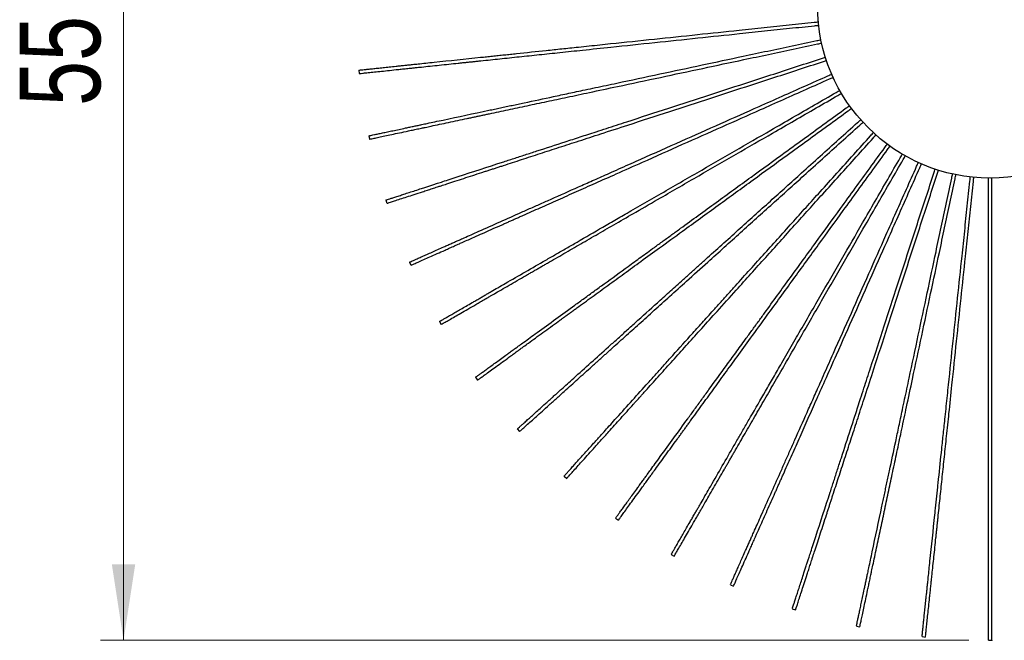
# Model space of a CAD drawing. Header units: millimetres. Extents: x 54 to 130, y 13 to 286.
# Tile 653 of 656: x 60 to 103, y 231 to 258. Entities that reach past the tile are written whole.
import ezdxf

# ---------------------------------------------------------------- set-up
doc = ezdxf.new("R2010")
doc.units = ezdxf.units.MM
doc.header["$PDSIZE"] = -1
doc.styles.add('SLDTEXTSTYLE0', font='TXT', dxfattribs={"width": 0.75})
doc.dimstyles.new('SLDDIMSTYLE0', dxfattribs={"dimtxt": 3.5, "dimasz": 3.302, "dimexe": 0, "dimexo": 0.0625, "dimgap": 0.875, "dimtad": 1, "dimdec": 0, "dimlfac": 10, "dimrnd": 1e-09, "dimzin": 12, "dimdsep": 46, "dimtxsty": 'SLDTEXTSTYLE0', "dimsah": 1, "dimcen": 0.09, "dimadec": 0, "dimazin": 3, "dimtfac": 1, "dimtdec": 0, "dimtofl": 0, "dimtmove": 0, "dimatfit": 3, "dimfxl": 0, "dimfrac": 2, "dimtolj": 1, "dimtzin": 12, "dimarcsym": 0})

# ---------------------------------------------------------------- blocks, each defined once
blk = doc.blocks.new('_D_4')
at = {"color": 7, "linetype": 'Continuous', "lineweight": 0}
for p, q in [((101.605, 286.134), (63.883, 286.134)), ((64.883, 286.134), (64.883, 230.984)), ((101.605, 230.984), (63.883, 230.984))]:
    blk.add_line(p, q, dxfattribs=at)
at = {"color": 7, "linetype": 'Continuous', "lineweight": 18}
for points in [[(64.883, 286.134), (64.375, 282.832), (65.391, 282.832)], [(64.883, 230.984), (65.391, 234.286), (64.375, 234.286)]]:
    blk.add_solid(points, dxfattribs=at)
at = {"color": 7, "linetype": 'Continuous', "lineweight": 18, "insert": (60.371, 254.197), "char_height": 3.5, "attachment_point": 1, "rotation": 90, "style": 'SLDTEXTSTYLE0'}
blk.add_mtext('551', dxfattribs=at)

msp = doc.modelspace()

# ---------------------------------------------------------------- linework, layer by layer
at = {"color": 7, "linetype": 'Continuous', "lineweight": 25}
for p, q in [((75.098, 255.751), (75.114, 255.602)), ((75.542, 252.899), (75.573, 252.753)), ((76.281, 250.109), (76.327, 249.967)), ((77.308, 247.412), (77.369, 247.275)), ((78.611, 244.837), (78.686, 244.707)), ((80.177, 242.412), (80.265, 242.29)), ((81.987, 240.164), (82.088, 240.052)), ((84.023, 238.117), (84.134, 238.017)), ((86.261, 236.295), (86.382, 236.206)), ((88.677, 234.716), (88.807, 234.641)), ((91.245, 233.399), (91.382, 233.338)), ((93.937, 232.357), (94.08, 232.311)), ((96.723, 231.602), (96.87, 231.571)), ((99.573, 231.143), (99.722, 231.127)), ((102.455, 230.984), (102.605, 230.984))]:
    msp.add_line(p, q, dxfattribs=at)
msp.add_circle((102.53, 258.559), 7.5, dxfattribs=at)
for points, knots in [([(75.101, 255.752), (75.101, 255.752), (75.101, 255.752), (75.139, 255.756), (75.214, 255.763), (75.335, 255.776), (75.496, 255.793), (75.691, 255.814), (75.912, 255.837), (76.155, 255.862), (76.424, 255.891), (76.678, 255.917), (76.905, 255.941), (77.089, 255.961), (77.267, 255.979), (77.461, 256), (77.709, 256.026), (78.022, 256.059), (78.92, 256.153), (79.8, 256.245), (80.65, 256.335), (80.906, 256.362), (81.165, 256.389), (81.426, 256.416), (81.69, 256.444), (82.295, 256.508), (82.926, 256.574), (83.584, 256.643), (83.926, 256.679), (84.28, 256.716), (84.676, 256.758), (85.112, 256.804), (85.577, 256.853), (86.519, 256.952), (87.926, 257.1), (89.789, 257.295), (91.382, 257.463), (92.713, 257.603), (93.799, 257.717), (94.588, 257.8), (95.016, 257.845), (95.08, 257.851)], [0, 0, 0, 0, 0.011324, 0.028506, 0.048267, 0.06784, 0.087387, 0.107071, 0.125232, 0.143045, 0.16064, 0.178152, 0.188587, 0.198706, 0.207444, 0.215699, 0.226912, 0.24277, 0.260026, 0.353556, 0.365189, 0.376911, 0.388721, 0.40062, 0.412608, 0.424685, 0.482838, 0.497996, 0.513288, 0.528713, 0.54547, 0.566283, 0.586948, 0.607468, 0.691411, 0.772918, 0.851647, 0.898449, 0.945131, 0.991706, 1, 1, 1, 1]), ([(75.119, 255.603), (75.117, 255.602), (75.111, 255.602), (75.154, 255.606), (75.259, 255.617), (75.448, 255.637), (75.7, 255.664), (76, 255.695), (76.339, 255.731), (76.663, 255.765), (76.946, 255.795), (77.172, 255.818), (77.38, 255.84), (77.602, 255.864), (77.867, 255.891), (78.211, 255.928), (78.603, 255.969), (79.009, 256.012), (79.337, 256.046), (79.584, 256.072), (79.748, 256.089), (79.913, 256.106), (80.078, 256.124), (80.244, 256.141), (80.627, 256.182), (81.235, 256.245), (82.079, 256.334), (82.948, 256.426), (83.865, 256.522), (84.903, 256.631), (86.276, 256.775), (87.941, 256.95), (89.805, 257.146), (91.398, 257.314), (92.728, 257.453), (93.814, 257.568), (94.603, 257.651), (95.031, 257.696), (95.096, 257.702)], [0, 0, 0, 0, 0.007027, 0.028499, 0.054699, 0.080749, 0.107028, 0.131293, 0.154787, 0.17783, 0.190029, 0.201864, 0.213401, 0.221126, 0.233517, 0.250968, 0.269714, 0.288728, 0.307879, 0.31544, 0.323022, 0.330626, 0.338252, 0.3459, 0.353569, 0.390968, 0.429273, 0.468495, 0.508646, 0.552747, 0.607468, 0.691408, 0.77292, 0.851643, 0.898442, 0.945123, 0.991701, 1, 1, 1, 1]), ([(75.545, 252.9), (75.545, 252.9), (75.545, 252.9), (75.582, 252.908), (75.656, 252.924), (75.775, 252.949), (75.933, 252.982), (76.125, 253.023), (76.343, 253.069), (76.581, 253.12), (76.846, 253.176), (77.096, 253.23), (77.319, 253.277), (77.5, 253.316), (77.675, 253.353), (77.866, 253.393), (78.109, 253.445), (78.418, 253.511), (79.3, 253.698), (80.166, 253.882), (81.002, 254.06), (81.254, 254.113), (81.509, 254.168), (81.766, 254.222), (82.025, 254.277), (82.62, 254.404), (83.241, 254.536), (83.888, 254.673), (84.224, 254.745), (84.572, 254.819), (84.962, 254.902), (85.391, 254.993), (85.849, 255.09), (86.775, 255.287), (88.158, 255.581), (89.991, 255.971), (91.558, 256.304), (92.866, 256.582), (93.935, 256.809), (94.709, 256.973), (95.127, 257.062), (95.189, 257.075)], [0, 0, 0, 0, 0.011327, 0.028513, 0.04828, 0.067858, 0.08741, 0.107099, 0.125265, 0.143083, 0.160683, 0.178199, 0.188636, 0.198759, 0.207498, 0.215756, 0.226971, 0.242834, 0.260094, 0.353649, 0.365286, 0.37701, 0.388824, 0.400726, 0.412717, 0.424798, 0.482965, 0.498128, 0.513424, 0.528852, 0.545614, 0.566432, 0.587103, 0.607628, 0.691593, 0.773122, 0.851872, 0.898686, 0.94538, 0.991968, 1, 1, 1, 1]), ([(75.578, 252.754), (75.576, 252.753), (75.571, 252.752), (75.613, 252.761), (75.716, 252.783), (75.902, 252.823), (76.15, 252.875), (76.445, 252.938), (76.778, 253.009), (77.096, 253.076), (77.375, 253.136), (77.597, 253.183), (77.802, 253.226), (78.02, 253.273), (78.281, 253.328), (78.619, 253.4), (79.005, 253.482), (79.404, 253.567), (79.727, 253.635), (79.97, 253.687), (80.131, 253.721), (80.293, 253.756), (80.456, 253.79), (80.619, 253.825), (80.995, 253.905), (81.593, 254.032), (82.423, 254.209), (83.278, 254.39), (84.18, 254.582), (85.201, 254.799), (86.551, 255.086), (88.189, 255.434), (90.022, 255.824), (91.589, 256.157), (92.897, 256.435), (93.966, 256.662), (94.741, 256.827), (95.162, 256.916), (95.225, 256.93)], [0, 0, 0, 0, 0.007027, 0.028501, 0.054703, 0.080753, 0.107034, 0.131301, 0.154797, 0.177841, 0.190041, 0.201876, 0.213413, 0.22114, 0.233531, 0.250983, 0.26973, 0.288746, 0.307897, 0.315459, 0.323042, 0.330646, 0.338272, 0.34592, 0.35359, 0.390991, 0.429298, 0.468523, 0.508677, 0.55278, 0.607504, 0.691449, 0.772966, 0.851694, 0.898496, 0.94518, 0.991761, 1, 1, 1, 1]), ([(76.284, 250.11), (76.284, 250.11), (76.284, 250.11), (76.32, 250.122), (76.392, 250.145), (76.508, 250.183), (76.661, 250.233), (76.848, 250.293), (77.06, 250.362), (77.292, 250.438), (77.549, 250.521), (77.792, 250.6), (78.009, 250.671), (78.185, 250.728), (78.355, 250.783), (78.541, 250.844), (78.778, 250.92), (79.077, 251.018), (79.936, 251.297), (80.777, 251.57), (81.59, 251.834), (81.835, 251.914), (82.083, 251.994), (82.333, 252.076), (82.585, 252.158), (83.163, 252.345), (83.767, 252.542), (84.397, 252.746), (84.723, 252.852), (85.062, 252.962), (85.441, 253.085), (85.858, 253.221), (86.303, 253.365), (87.203, 253.658), (88.548, 254.095), (90.331, 254.674), (91.854, 255.169), (93.126, 255.583), (94.165, 255.92), (94.915, 256.164), (95.319, 256.295), (95.376, 256.314)], [0, 0, 0, 0, 0.011331, 0.028523, 0.048296, 0.067882, 0.087441, 0.107137, 0.125309, 0.143133, 0.160739, 0.178261, 0.188702, 0.198828, 0.207571, 0.215832, 0.227051, 0.242919, 0.260185, 0.353773, 0.365414, 0.377142, 0.38896, 0.400866, 0.412861, 0.424946, 0.483134, 0.498302, 0.513603, 0.529037, 0.545805, 0.56663, 0.587309, 0.60784, 0.691835, 0.773393, 0.852169, 0.899001, 0.945711, 0.992315, 1, 1, 1, 1]), ([(76.332, 249.968), (76.331, 249.968), (76.325, 249.966), (76.366, 249.979), (76.467, 250.012), (76.648, 250.071), (76.888, 250.149), (77.175, 250.242), (77.5, 250.347), (77.809, 250.448), (78.079, 250.536), (78.296, 250.606), (78.495, 250.671), (78.707, 250.74), (78.96, 250.822), (79.289, 250.929), (79.664, 251.051), (80.053, 251.177), (80.366, 251.279), (80.602, 251.356), (80.759, 251.407), (80.917, 251.458), (81.075, 251.509), (81.234, 251.561), (81.6, 251.68), (82.181, 251.869), (82.988, 252.131), (83.819, 252.401), (84.697, 252.686), (85.689, 253.008), (87.002, 253.435), (88.595, 253.952), (90.377, 254.531), (91.9, 255.026), (93.172, 255.44), (94.211, 255.777), (94.962, 256.021), (95.368, 256.153), (95.427, 256.172)], [0, 0, 0, 0, 0.00703, 0.0285121, 0.0547238, 0.0807845, 0.1070752, 0.1313515, 0.1548562, 0.1779094, 0.1901138, 0.2019535, 0.2134957, 0.221225, 0.2336206, 0.2510801, 0.2698343, 0.288857, 0.3080158, 0.3155802, 0.3231661, 0.3307735, 0.3384027, 0.3460536, 0.3537266, 0.3911417, 0.4294638, 0.468704, 0.5088728, 0.5529933, 0.6077383, 0.6917155, 0.7732639, 0.8520221, 0.8988422, 0.9455439, 0.9921428, 1, 1, 1, 1]), ([(77.311, 247.413), (77.311, 247.413), (77.311, 247.413), (77.346, 247.429), (77.415, 247.459), (77.526, 247.509), (77.674, 247.575), (77.853, 247.654), (78.056, 247.745), (78.279, 247.844), (78.526, 247.954), (78.76, 248.058), (78.968, 248.151), (79.137, 248.226), (79.3, 248.299), (79.479, 248.378), (79.706, 248.48), (79.994, 248.608), (80.819, 248.975), (81.627, 249.335), (82.408, 249.682), (82.643, 249.787), (82.881, 249.893), (83.121, 250), (83.364, 250.108), (83.919, 250.355), (84.499, 250.613), (85.104, 250.883), (85.417, 251.022), (85.743, 251.167), (86.106, 251.329), (86.507, 251.507), (86.934, 251.698), (87.799, 252.083), (89.092, 252.658), (90.803, 253.42), (92.266, 254.072), (93.489, 254.616), (94.486, 255.06), (95.21, 255.382), (95.602, 255.557), (95.661, 255.583)], [0, 0, 0, 0, 0.011326, 0.028509, 0.048273, 0.067849, 0.087399, 0.107086, 0.125249, 0.143065, 0.160662, 0.178176, 0.188612, 0.198734, 0.207472, 0.215729, 0.226942, 0.242803, 0.260061, 0.353604, 0.365239, 0.376962, 0.388774, 0.400674, 0.412664, 0.424743, 0.482903, 0.498064, 0.513358, 0.528785, 0.545544, 0.56636, 0.587028, 0.60755, 0.691505, 0.773023, 0.851763, 0.898572, 0.945259, 0.991841, 1, 1, 1, 1]), ([(77.374, 247.277), (77.373, 247.276), (77.367, 247.274), (77.407, 247.291), (77.503, 247.334), (77.677, 247.412), (77.908, 247.515), (78.183, 247.637), (78.495, 247.776), (78.792, 247.908), (79.052, 248.024), (79.26, 248.117), (79.451, 248.202), (79.655, 248.292), (79.898, 248.401), (80.214, 248.541), (80.574, 248.702), (80.947, 248.868), (81.249, 249.002), (81.475, 249.103), (81.626, 249.17), (81.777, 249.237), (81.929, 249.305), (82.082, 249.373), (82.434, 249.53), (82.992, 249.778), (83.767, 250.123), (84.566, 250.479), (85.408, 250.854), (86.362, 251.279), (87.622, 251.84), (89.152, 252.521), (90.864, 253.283), (92.327, 253.935), (93.55, 254.479), (94.547, 254.923), (95.269, 255.244), (95.659, 255.418), (95.716, 255.443)], [0, 0, 0, 0, 0.0070296, 0.0285107, 0.0547211, 0.0807806, 0.10707, 0.1313452, 0.1548487, 0.1779007, 0.1901045, 0.2019437, 0.2134853, 0.2212142, 0.2336093, 0.2510679, 0.2698212, 0.288843, 0.3080008, 0.3155649, 0.3231504, 0.3307574, 0.3383862, 0.3460368, 0.3537094, 0.3911227, 0.4294429, 0.4686812, 0.5088481, 0.5529665, 0.6077088, 0.6916819, 0.7732264, 0.8519807, 0.8987985, 0.9454979, 0.9920946, 1, 1, 1, 1]), ([(78.614, 244.838), (78.614, 244.838), (78.614, 244.838), (78.647, 244.857), (78.713, 244.895), (78.818, 244.956), (78.958, 245.037), (79.128, 245.135), (79.321, 245.246), (79.532, 245.368), (79.766, 245.503), (79.988, 245.631), (80.185, 245.745), (80.346, 245.838), (80.5, 245.927), (80.67, 246.025), (80.885, 246.149), (81.158, 246.307), (81.939, 246.758), (82.706, 247.2), (83.446, 247.628), (83.669, 247.757), (83.895, 247.887), (84.122, 248.018), (84.352, 248.151), (84.878, 248.455), (85.428, 248.772), (86.001, 249.103), (86.299, 249.275), (86.607, 249.453), (86.952, 249.652), (87.332, 249.871), (87.737, 250.105), (88.557, 250.578), (89.782, 251.286), (91.405, 252.223), (92.792, 253.023), (93.95, 253.692), (94.896, 254.238), (95.583, 254.635), (95.956, 254.85), (96.012, 254.883)], [0, 0, 0, 0, 0.011324, 0.028505, 0.048266, 0.067839, 0.087386, 0.107069, 0.12523, 0.143043, 0.160638, 0.178149, 0.188584, 0.198703, 0.20744, 0.215696, 0.226908, 0.242766, 0.260021, 0.353551, 0.365184, 0.376905, 0.388715, 0.400614, 0.412601, 0.424679, 0.48283, 0.497989, 0.51328, 0.528705, 0.545462, 0.566274, 0.586939, 0.607458, 0.6914, 0.772906, 0.851634, 0.898435, 0.945116, 0.99169, 1, 1, 1, 1]), ([(78.691, 244.709), (78.69, 244.708), (78.685, 244.705), (78.722, 244.727), (78.813, 244.78), (78.978, 244.875), (79.197, 245.001), (79.458, 245.152), (79.754, 245.323), (80.035, 245.485), (80.282, 245.628), (80.479, 245.742), (80.66, 245.846), (80.853, 245.958), (81.084, 246.091), (81.384, 246.264), (81.725, 246.461), (82.079, 246.665), (82.364, 246.83), (82.579, 246.954), (82.722, 247.037), (82.865, 247.119), (83.01, 247.203), (83.154, 247.286), (83.487, 247.478), (84.017, 247.784), (84.752, 248.208), (85.509, 248.645), (86.307, 249.107), (87.211, 249.628), (88.406, 250.318), (89.857, 251.156), (91.48, 252.093), (92.867, 252.893), (94.025, 253.562), (94.971, 254.108), (95.658, 254.505), (96.03, 254.72), (96.086, 254.752)], [0, 0, 0, 0, 0.007027, 0.028501, 0.054702, 0.080752, 0.107032, 0.131298, 0.154794, 0.177837, 0.190037, 0.201872, 0.213409, 0.221136, 0.233526, 0.250979, 0.269725, 0.28874, 0.307891, 0.315453, 0.323036, 0.33064, 0.338266, 0.345914, 0.353584, 0.390984, 0.42929, 0.468515, 0.508667, 0.55277, 0.607493, 0.691436, 0.772952, 0.851678, 0.898479, 0.945162, 0.991742, 1, 1, 1, 1]), ([(80.18, 242.414), (80.18, 242.414), (80.179, 242.413), (80.21, 242.436), (80.271, 242.48), (80.37, 242.552), (80.501, 242.647), (80.659, 242.762), (80.839, 242.893), (81.037, 243.036), (81.255, 243.195), (81.462, 243.346), (81.647, 243.48), (81.797, 243.589), (81.941, 243.693), (82.099, 243.808), (82.301, 243.955), (82.556, 244.14), (83.286, 244.67), (84.002, 245.191), (84.693, 245.693), (84.902, 245.844), (85.112, 245.997), (85.325, 246.152), (85.54, 246.308), (86.031, 246.665), (86.545, 247.038), (87.08, 247.427), (87.358, 247.629), (87.646, 247.838), (87.968, 248.072), (88.323, 248.33), (88.702, 248.605), (89.468, 249.162), (90.612, 249.993), (92.128, 251.095), (93.424, 252.036), (94.506, 252.822), (95.39, 253.464), (96.03, 253.93), (96.377, 254.182), (96.429, 254.219)], [0, 0, 0, 0, 0.0113261, 0.0285101, 0.0482745, 0.0678508, 0.087401, 0.1070878, 0.1252516, 0.1430677, 0.1606656, 0.17818, 0.1886163, 0.1987378, 0.2074764, 0.2157333, 0.2269473, 0.2428078, 0.2600665, 0.3536117, 0.3652469, 0.3769703, 0.3887822, 0.4006829, 0.4126728, 0.4247523, 0.4829136, 0.4980749, 0.5133689, 0.5287961, 0.545556, 0.5663721, 0.5870408, 0.6075632, 0.6915197, 0.77304, 0.8517809, 0.8985908, 0.9452793, 0.9918621, 1, 1, 1, 1]), ([(80.269, 242.293), (80.268, 242.292), (80.263, 242.289), (80.298, 242.314), (80.384, 242.376), (80.537, 242.488), (80.742, 242.637), (80.986, 242.814), (81.262, 243.015), (81.525, 243.206), (81.755, 243.373), (81.94, 243.507), (82.109, 243.63), (82.289, 243.761), (82.505, 243.917), (82.785, 244.121), (83.103, 244.352), (83.434, 244.593), (83.701, 244.786), (83.902, 244.932), (84.035, 245.029), (84.169, 245.127), (84.304, 245.224), (84.439, 245.323), (84.75, 245.549), (85.245, 245.908), (85.931, 246.407), (86.638, 246.92), (87.384, 247.463), (88.229, 248.076), (89.345, 248.887), (90.7, 249.872), (92.216, 250.973), (93.512, 251.914), (94.594, 252.701), (95.478, 253.343), (96.119, 253.809), (96.467, 254.062), (96.52, 254.1)], [0, 0, 0, 0, 0.0070269, 0.0284997, 0.0547, 0.0807494, 0.1070287, 0.1312944, 0.1547889, 0.177832, 0.1900311, 0.2018657, 0.2134029, 0.2211288, 0.2335191, 0.2509709, 0.269717, 0.2887314, 0.3078819, 0.315443, 0.3230256, 0.3306297, 0.3382556, 0.3459032, 0.3535728, 0.3909716, 0.4292771, 0.4685003, 0.5086516, 0.552753, 0.6074741, 0.6914148, 0.7729278, 0.8516517, 0.8984514, 0.9451328, 0.9917115, 1, 1, 1, 1]), ([(81.99, 240.166), (81.99, 240.166), (81.99, 240.166), (82.018, 240.191), (82.074, 240.242), (82.164, 240.323), (82.284, 240.431), (82.43, 240.562), (82.596, 240.711), (82.777, 240.875), (82.978, 241.056), (83.168, 241.227), (83.338, 241.38), (83.475, 241.503), (83.608, 241.623), (83.753, 241.754), (83.938, 241.92), (84.172, 242.131), (84.843, 242.735), (85.501, 243.327), (86.136, 243.899), (86.327, 244.071), (86.521, 244.246), (86.716, 244.421), (86.913, 244.599), (87.365, 245.006), (87.837, 245.43), (88.329, 245.873), (88.584, 246.103), (88.848, 246.341), (89.144, 246.608), (89.47, 246.901), (89.818, 247.214), (90.521, 247.848), (91.573, 248.794), (92.965, 250.048), (94.155, 251.12), (95.15, 252.015), (95.961, 252.746), (96.547, 253.273), (96.863, 253.558), (96.907, 253.598)], [0, 0, 0, 0, 0.011332, 0.028524, 0.048299, 0.067885, 0.087445, 0.107141, 0.125314, 0.143139, 0.160746, 0.178269, 0.18871, 0.198837, 0.20758, 0.215841, 0.22706, 0.242929, 0.260196, 0.353788, 0.365429, 0.377158, 0.388976, 0.400883, 0.412879, 0.424964, 0.483154, 0.498323, 0.513625, 0.52906, 0.545828, 0.566655, 0.587334, 0.607866, 0.691864, 0.773425, 0.852206, 0.899039, 0.945751, 0.992357, 1, 1, 1, 1]), ([(82.091, 240.056), (82.09, 240.055), (82.086, 240.051), (82.118, 240.08), (82.196, 240.15), (82.338, 240.277), (82.526, 240.447), (82.75, 240.648), (83.003, 240.877), (83.245, 241.094), (83.457, 241.285), (83.626, 241.437), (83.781, 241.577), (83.947, 241.726), (84.145, 241.905), (84.402, 242.136), (84.695, 242.4), (84.998, 242.673), (85.244, 242.894), (85.428, 243.06), (85.55, 243.17), (85.674, 243.281), (85.797, 243.392), (85.921, 243.504), (86.207, 243.762), (86.662, 244.171), (87.292, 244.738), (87.942, 245.323), (88.627, 245.94), (89.403, 246.639), (90.428, 247.562), (91.673, 248.683), (93.066, 249.937), (94.256, 251.008), (95.25, 251.904), (96.061, 252.634), (96.649, 253.164), (96.967, 253.45), (97.014, 253.492)], [0, 0, 0, 0, 0.007029, 0.028508, 0.054716, 0.080773, 0.10706, 0.131333, 0.154834, 0.177884, 0.190087, 0.201925, 0.213466, 0.221194, 0.233588, 0.251045, 0.269796, 0.288816, 0.307973, 0.315536, 0.323121, 0.330727, 0.338355, 0.346005, 0.353677, 0.391087, 0.429403, 0.468638, 0.508801, 0.552916, 0.607653, 0.691618, 0.773155, 0.851902, 0.898716, 0.945411, 0.992003, 1, 1, 1, 1]), ([(84.025, 238.12), (84.025, 238.119), (84.025, 238.119), (84.05, 238.148), (84.101, 238.204), (84.182, 238.294), (84.29, 238.414), (84.421, 238.56), (84.571, 238.726), (84.734, 238.907), (84.915, 239.108), (85.086, 239.298), (85.239, 239.468), (85.362, 239.605), (85.482, 239.738), (85.613, 239.883), (85.779, 240.068), (85.99, 240.302), (86.594, 240.973), (87.186, 241.63), (87.758, 242.266), (87.93, 242.457), (88.105, 242.651), (88.28, 242.846), (88.458, 243.043), (88.865, 243.495), (89.289, 243.966), (89.732, 244.458), (89.962, 244.714), (90.2, 244.978), (90.467, 245.274), (90.76, 245.6), (91.073, 245.948), (91.707, 246.651), (92.653, 247.703), (93.907, 249.095), (94.979, 250.285), (95.874, 251.28), (96.605, 252.091), (97.135, 252.679), (97.421, 252.998), (97.463, 253.045)], [0, 0, 0, 0, 0.011327, 0.0285123, 0.0482783, 0.0678562, 0.0874079, 0.1070963, 0.1252615, 0.143079, 0.1606783, 0.1781941, 0.1886312, 0.1987535, 0.2074928, 0.2157503, 0.2269653, 0.242827, 0.260087, 0.3536396, 0.3652758, 0.3770001, 0.3888129, 0.4007146, 0.4127055, 0.4247859, 0.4829518, 0.4981142, 0.5134095, 0.5288379, 0.5455991, 0.5664169, 0.5870872, 0.6076112, 0.6915743, 0.7731011, 0.8518483, 0.8986619, 0.9453541, 0.9919405, 1, 1, 1, 1]), ([(84.138, 238.021), (84.137, 238.019), (84.133, 238.015), (84.162, 238.047), (84.232, 238.126), (84.359, 238.267), (84.529, 238.455), (84.731, 238.679), (84.959, 238.933), (85.176, 239.174), (85.367, 239.386), (85.519, 239.555), (85.659, 239.711), (85.808, 239.876), (85.987, 240.074), (86.218, 240.331), (86.482, 240.624), (86.755, 240.928), (86.976, 241.173), (87.142, 241.357), (87.252, 241.48), (87.363, 241.603), (87.474, 241.726), (87.586, 241.851), (87.844, 242.136), (88.253, 242.591), (88.82, 243.221), (89.405, 243.871), (90.022, 244.556), (90.721, 245.332), (91.644, 246.357), (92.765, 247.602), (94.019, 248.995), (95.09, 250.185), (95.986, 251.179), (96.716, 251.991), (97.244, 252.577), (97.529, 252.893), (97.57, 252.939)], [0, 0, 0, 0, 0.007031, 0.028515, 0.05473, 0.080793, 0.107087, 0.131366, 0.154873, 0.177929, 0.190134, 0.201975, 0.213519, 0.221249, 0.233646, 0.251107, 0.269864, 0.288888, 0.308049, 0.315615, 0.323201, 0.33081, 0.33844, 0.346091, 0.353765, 0.391184, 0.429511, 0.468755, 0.508928, 0.553054, 0.607805, 0.691791, 0.773348, 0.852115, 0.89894, 0.945647, 0.992251, 1, 1, 1, 1]), ([(86.263, 236.297), (86.263, 236.297), (86.263, 236.297), (86.285, 236.328), (86.329, 236.389), (86.401, 236.487), (86.496, 236.618), (86.611, 236.777), (86.742, 236.957), (86.886, 237.155), (87.044, 237.373), (87.195, 237.58), (87.329, 237.765), (87.438, 237.914), (87.543, 238.059), (87.658, 238.217), (87.804, 238.418), (87.989, 238.673), (88.52, 239.403), (89.04, 240.119), (89.542, 240.811), (89.694, 241.019), (89.847, 241.23), (90.001, 241.443), (90.157, 241.657), (90.514, 242.149), (90.887, 242.662), (91.276, 243.198), (91.478, 243.476), (91.688, 243.764), (91.922, 244.086), (92.179, 244.441), (92.454, 244.819), (93.011, 245.585), (93.842, 246.73), (94.944, 248.246), (95.885, 249.541), (96.672, 250.624), (97.313, 251.507), (97.78, 252.149), (98.033, 252.497), (98.071, 252.55)], [0, 0, 0, 0, 0.011324, 0.028505, 0.048267, 0.06784, 0.087387, 0.10707, 0.125231, 0.143044, 0.160639, 0.178151, 0.188585, 0.198705, 0.207442, 0.215698, 0.22691, 0.242768, 0.260024, 0.353554, 0.365187, 0.376909, 0.388719, 0.400617, 0.412605, 0.424683, 0.482835, 0.497993, 0.513285, 0.52871, 0.545467, 0.56628, 0.586945, 0.607464, 0.691407, 0.772914, 0.851642, 0.898444, 0.945125, 0.9917, 1, 1, 1, 1]), ([(86.385, 236.211), (86.384, 236.209), (86.381, 236.205), (86.406, 236.24), (86.468, 236.325), (86.58, 236.479), (86.729, 236.683), (86.906, 236.927), (87.106, 237.203), (87.298, 237.467), (87.465, 237.697), (87.599, 237.881), (87.722, 238.05), (87.853, 238.23), (88.009, 238.446), (88.213, 238.726), (88.444, 239.045), (88.684, 239.375), (88.878, 239.642), (89.024, 239.843), (89.121, 239.976), (89.218, 240.11), (89.316, 240.245), (89.414, 240.38), (89.641, 240.691), (90, 241.186), (90.499, 241.872), (91.012, 242.579), (91.555, 243.326), (92.168, 244.17), (92.979, 245.286), (93.964, 246.641), (95.065, 248.157), (96.006, 249.453), (96.793, 250.535), (97.435, 251.419), (97.901, 252.06), (98.153, 252.407), (98.191, 252.459)], [0, 0, 0, 0, 0.007028, 0.028502, 0.054705, 0.080757, 0.107039, 0.131307, 0.154804, 0.177849, 0.19005, 0.201885, 0.213424, 0.22115, 0.233542, 0.250995, 0.269743, 0.28876, 0.307912, 0.315474, 0.323057, 0.330662, 0.338288, 0.345937, 0.353607, 0.39101, 0.429319, 0.468546, 0.508701, 0.552807, 0.607533, 0.691482, 0.773003, 0.851735, 0.898539, 0.945225, 0.991808, 1, 1, 1, 1]), ([(88.679, 234.719), (88.679, 234.719), (88.679, 234.719), (88.698, 234.751), (88.736, 234.817), (88.796, 234.922), (88.877, 235.062), (88.975, 235.232), (89.087, 235.425), (89.209, 235.637), (89.344, 235.871), (89.472, 236.092), (89.586, 236.29), (89.678, 236.45), (89.768, 236.605), (89.865, 236.774), (89.99, 236.989), (90.147, 237.262), (90.599, 238.044), (91.041, 238.81), (91.468, 239.551), (91.597, 239.774), (91.727, 239.999), (91.859, 240.227), (91.991, 240.456), (92.295, 240.983), (92.613, 241.533), (92.944, 242.106), (93.115, 242.403), (93.293, 242.712), (93.493, 243.057), (93.712, 243.436), (93.946, 243.842), (94.419, 244.661), (95.126, 245.887), (96.063, 247.509), (96.864, 248.896), (97.533, 250.055), (98.079, 251.001), (98.476, 251.687), (98.69, 252.059), (98.722, 252.115)], [0, 0, 0, 0, 0.011325, 0.028508, 0.048271, 0.067845, 0.087394, 0.107079, 0.125241, 0.143056, 0.160653, 0.178166, 0.188601, 0.198722, 0.20746, 0.215716, 0.226929, 0.242788, 0.260045, 0.353583, 0.365217, 0.37694, 0.388751, 0.40065, 0.412639, 0.424718, 0.482874, 0.498035, 0.513327, 0.528753, 0.545512, 0.566326, 0.586993, 0.607514, 0.691464, 0.772977, 0.851712, 0.898518, 0.945203, 0.991782, 1, 1, 1, 1]), ([(88.81, 234.645), (88.809, 234.644), (88.806, 234.639), (88.828, 234.676), (88.88, 234.768), (88.975, 234.932), (89.102, 235.152), (89.253, 235.413), (89.423, 235.708), (89.586, 235.99), (89.728, 236.236), (89.842, 236.434), (89.947, 236.615), (90.058, 236.808), (90.191, 237.038), (90.364, 237.338), (90.561, 237.679), (90.766, 238.033), (90.93, 238.319), (91.055, 238.534), (91.137, 238.676), (91.22, 238.82), (91.303, 238.964), (91.387, 239.109), (91.579, 239.442), (91.885, 239.971), (92.309, 240.706), (92.746, 241.463), (93.207, 242.262), (93.729, 243.166), (94.419, 244.361), (95.256, 245.811), (96.193, 247.434), (96.994, 248.821), (97.663, 249.98), (98.209, 250.925), (98.606, 251.613), (98.821, 251.985), (98.853, 252.042)], [0, 0, 0, 0, 0.007027, 0.028499, 0.054699, 0.080747, 0.107026, 0.131291, 0.154785, 0.177828, 0.190027, 0.201861, 0.213398, 0.221123, 0.233513, 0.250965, 0.269711, 0.288724, 0.307874, 0.315435, 0.323018, 0.330622, 0.338247, 0.345895, 0.353564, 0.390962, 0.429267, 0.468489, 0.508639, 0.55274, 0.60746, 0.691398, 0.772909, 0.851631, 0.89843, 0.94511, 0.991688, 1, 1, 1, 1]), ([(91.247, 233.402), (91.247, 233.402), (91.247, 233.402), (91.262, 233.436), (91.293, 233.505), (91.342, 233.616), (91.408, 233.764), (91.488, 233.943), (91.578, 234.147), (91.678, 234.37), (91.788, 234.617), (91.892, 234.85), (91.984, 235.059), (92.06, 235.228), (92.132, 235.391), (92.212, 235.57), (92.313, 235.797), (92.441, 236.085), (92.808, 236.909), (93.168, 237.718), (93.516, 238.498), (93.621, 238.734), (93.727, 238.972), (93.833, 239.212), (93.941, 239.454), (94.189, 240.009), (94.447, 240.589), (94.716, 241.194), (94.856, 241.508), (95.001, 241.833), (95.163, 242.197), (95.341, 242.597), (95.531, 243.025), (95.916, 243.89), (96.492, 245.182), (97.254, 246.894), (97.905, 248.357), (98.449, 249.579), (98.894, 250.577), (99.215, 251.298), (99.388, 251.688), (99.413, 251.744)], [0, 0, 0, 0, 0.01133, 0.028519, 0.04829, 0.067873, 0.08743, 0.107123, 0.125292, 0.143114, 0.160718, 0.178238, 0.188678, 0.198803, 0.207544, 0.215804, 0.227021, 0.242887, 0.260151, 0.353727, 0.365366, 0.377093, 0.388909, 0.400814, 0.412808, 0.424891, 0.483071, 0.498237, 0.513536, 0.528969, 0.545734, 0.566557, 0.587232, 0.607762, 0.691745, 0.773292, 0.852059, 0.898884, 0.945588, 0.992186, 1, 1, 1, 1]), ([(91.384, 233.342), (91.384, 233.341), (91.381, 233.336), (91.399, 233.375), (91.442, 233.471), (91.519, 233.645), (91.622, 233.876), (91.745, 234.152), (91.884, 234.463), (92.016, 234.761), (92.132, 235.02), (92.224, 235.229), (92.309, 235.42), (92.4, 235.623), (92.508, 235.867), (92.649, 236.183), (92.809, 236.543), (92.976, 236.916), (93.11, 237.217), (93.211, 237.444), (93.278, 237.595), (93.345, 237.746), (93.413, 237.898), (93.481, 238.051), (93.637, 238.402), (93.886, 238.96), (94.231, 239.735), (94.586, 240.534), (94.962, 241.377), (95.386, 242.33), (95.947, 243.591), (96.629, 245.121), (97.391, 246.833), (98.042, 248.296), (98.586, 249.518), (99.031, 250.516), (99.353, 251.239), (99.527, 251.631), (99.553, 251.689)], [0, 0, 0, 0, 0.007028, 0.028505, 0.05471, 0.080764, 0.107048, 0.131318, 0.154817, 0.177864, 0.190065, 0.201902, 0.213441, 0.221168, 0.233561, 0.251016, 0.269765, 0.288783, 0.307937, 0.3155, 0.323084, 0.330689, 0.338316, 0.345965, 0.353636, 0.391042, 0.429354, 0.468584, 0.508743, 0.552852, 0.607583, 0.691539, 0.773066, 0.851804, 0.898613, 0.945302, 0.991889, 1, 1, 1, 1]), ([(93.938, 232.36), (93.938, 232.36), (93.938, 232.36), (93.95, 232.396), (93.973, 232.468), (94.011, 232.584), (94.061, 232.737), (94.121, 232.924), (94.19, 233.136), (94.266, 233.368), (94.349, 233.625), (94.428, 233.868), (94.499, 234.085), (94.556, 234.261), (94.611, 234.431), (94.671, 234.617), (94.748, 234.853), (94.846, 235.153), (95.125, 236.012), (95.398, 236.853), (95.662, 237.666), (95.742, 237.911), (95.822, 238.159), (95.903, 238.409), (95.985, 238.661), (96.173, 239.239), (96.369, 239.843), (96.574, 240.472), (96.68, 240.799), (96.79, 241.138), (96.913, 241.516), (97.049, 241.933), (97.193, 242.378), (97.486, 243.279), (97.923, 244.624), (98.502, 246.406), (98.997, 247.929), (99.41, 249.202), (99.748, 250.24), (99.992, 250.992), (100.124, 251.399), (100.143, 251.458)], [0, 0, 0, 0, 0.011328, 0.028516, 0.048284, 0.067865, 0.087419, 0.10711, 0.125277, 0.143097, 0.160699, 0.178217, 0.188655, 0.198779, 0.207519, 0.215777, 0.226994, 0.242858, 0.26012, 0.353684, 0.365322, 0.377048, 0.388862, 0.400765, 0.412757, 0.424839, 0.483013, 0.498177, 0.513474, 0.528905, 0.545668, 0.566488, 0.587161, 0.607688, 0.691661, 0.773199, 0.851956, 0.898775, 0.945473, 0.992065, 1, 1, 1, 1]), ([(94.081, 232.315), (94.081, 232.314), (94.079, 232.308), (94.092, 232.35), (94.125, 232.45), (94.184, 232.631), (94.262, 232.871), (94.355, 233.158), (94.461, 233.483), (94.561, 233.792), (94.649, 234.062), (94.719, 234.279), (94.784, 234.478), (94.853, 234.69), (94.935, 234.943), (95.042, 235.272), (95.164, 235.647), (95.29, 236.036), (95.392, 236.349), (95.469, 236.585), (95.52, 236.742), (95.571, 236.9), (95.622, 237.058), (95.674, 237.217), (95.793, 237.583), (95.982, 238.164), (96.244, 238.971), (96.514, 239.802), (96.799, 240.68), (97.122, 241.672), (97.548, 242.985), (98.066, 244.578), (98.645, 246.36), (99.14, 247.883), (99.553, 249.155), (99.89, 250.194), (100.134, 250.943), (100.265, 251.347), (100.283, 251.403)], [0, 0, 0, 0, 0.007032, 0.02852, 0.054739, 0.080807, 0.107105, 0.131388, 0.154899, 0.177958, 0.190166, 0.202009, 0.213554, 0.221286, 0.233685, 0.251149, 0.269908, 0.288936, 0.3081, 0.315667, 0.323255, 0.330864, 0.338495, 0.346149, 0.353824, 0.391249, 0.429581, 0.468833, 0.509012, 0.553145, 0.607905, 0.691905, 0.773476, 0.852256, 0.899089, 0.945803, 0.992415, 1, 1, 1, 1]), ([(96.724, 231.606), (96.724, 231.605), (96.724, 231.605), (96.732, 231.642), (96.747, 231.716), (96.773, 231.835), (96.806, 231.994), (96.847, 232.185), (96.893, 232.403), (96.944, 232.642), (97, 232.906), (97.053, 233.156), (97.101, 233.38), (97.139, 233.561), (97.176, 233.735), (97.217, 233.927), (97.269, 234.17), (97.334, 234.478), (97.522, 235.361), (97.706, 236.227), (97.884, 237.063), (97.937, 237.315), (97.991, 237.569), (98.046, 237.826), (98.101, 238.086), (98.228, 238.68), (98.36, 239.301), (98.497, 239.949), (98.569, 240.285), (98.643, 240.633), (98.725, 241.023), (98.817, 241.452), (98.914, 241.909), (99.111, 242.835), (99.405, 244.219), (99.794, 246.052), (100.127, 247.618), (100.406, 248.927), (100.633, 249.995), (100.798, 250.771), (100.887, 251.192), (100.9, 251.255)], [0, 0, 0, 0, 0.011325, 0.028506, 0.048268, 0.067842, 0.08739, 0.107074, 0.125236, 0.143049, 0.160645, 0.178157, 0.188592, 0.198712, 0.20745, 0.215706, 0.226918, 0.242777, 0.260033, 0.353566, 0.3652, 0.376922, 0.388732, 0.400631, 0.41262, 0.424698, 0.482852, 0.498011, 0.513303, 0.528728, 0.545486, 0.566299, 0.586965, 0.607485, 0.691431, 0.772941, 0.851672, 0.898475, 0.945158, 0.991735, 1, 1, 1, 1]), ([(96.871, 231.576), (96.871, 231.575), (96.869, 231.569), (96.878, 231.611), (96.9, 231.714), (96.94, 231.9), (96.992, 232.148), (97.055, 232.443), (97.126, 232.777), (97.194, 233.095), (97.253, 233.373), (97.3, 233.596), (97.344, 233.801), (97.39, 234.018), (97.445, 234.279), (97.517, 234.617), (97.599, 235.003), (97.684, 235.403), (97.753, 235.725), (97.804, 235.968), (97.839, 236.129), (97.873, 236.291), (97.908, 236.454), (97.942, 236.617), (98.022, 236.994), (98.149, 237.592), (98.326, 238.421), (98.508, 239.276), (98.699, 240.179), (98.916, 241.2), (99.203, 242.549), (99.552, 244.188), (99.941, 246.021), (100.274, 247.587), (100.552, 248.896), (100.779, 249.964), (100.944, 250.739), (101.033, 251.158), (101.046, 251.22)], [0, 0, 0, 0, 0.007028, 0.028505, 0.05471, 0.080765, 0.107049, 0.131319, 0.154818, 0.177866, 0.190067, 0.201904, 0.213443, 0.221171, 0.233563, 0.251018, 0.269768, 0.288786, 0.30794, 0.315503, 0.323087, 0.330692, 0.33832, 0.345969, 0.35364, 0.391046, 0.429358, 0.468589, 0.508748, 0.552858, 0.607589, 0.691546, 0.773074, 0.851813, 0.898621, 0.945312, 0.991899, 1, 1, 1, 1]), ([(99.573, 231.146), (99.573, 231.146), (99.573, 231.146), (99.577, 231.184), (99.585, 231.259), (99.598, 231.38), (99.614, 231.541), (99.635, 231.736), (99.658, 231.957), (99.684, 232.2), (99.712, 232.469), (99.739, 232.723), (99.763, 232.95), (99.782, 233.134), (99.801, 233.312), (99.821, 233.506), (99.847, 233.754), (99.88, 234.067), (99.974, 234.965), (100.067, 235.845), (100.156, 236.695), (100.183, 236.951), (100.21, 237.21), (100.238, 237.471), (100.265, 237.735), (100.329, 238.34), (100.395, 238.971), (100.465, 239.629), (100.5, 239.971), (100.538, 240.325), (100.579, 240.721), (100.625, 241.157), (100.674, 241.623), (100.773, 242.564), (100.921, 243.971), (101.117, 245.835), (101.284, 247.427), (101.424, 248.758), (101.538, 249.844), (101.621, 250.633), (101.666, 251.06), (101.673, 251.125)], [0, 0, 0, 0, 0.0113245, 0.0285062, 0.0482679, 0.0678415, 0.0873891, 0.1070732, 0.1252345, 0.1430481, 0.1606437, 0.1781556, 0.1885905, 0.1987106, 0.207448, 0.2157038, 0.2269163, 0.2427746, 0.2600309, 0.3535634, 0.365197, 0.3769188, 0.388729, 0.4006281, 0.4126164, 0.4246943, 0.4828476, 0.4980068, 0.5132987, 0.5287238, 0.5454814, 0.5662947, 0.5869606, 0.6074802, 0.6914251, 0.7729344, 0.8516645, 0.898468, 0.9451501, 0.9917265, 1, 1, 1, 1]), ([(99.722, 231.132), (99.722, 231.131), (99.722, 231.125), (99.726, 231.168), (99.737, 231.273), (99.757, 231.462), (99.783, 231.714), (99.815, 232.014), (99.851, 232.353), (99.885, 232.677), (99.914, 232.959), (99.938, 233.186), (99.96, 233.394), (99.983, 233.616), (100.011, 233.881), (100.047, 234.225), (100.089, 234.617), (100.131, 235.023), (100.166, 235.351), (100.192, 235.598), (100.209, 235.762), (100.226, 235.926), (100.244, 236.092), (100.261, 236.258), (100.301, 236.641), (100.365, 237.249), (100.454, 238.092), (100.545, 238.962), (100.642, 239.879), (100.751, 240.917), (100.895, 242.289), (101.07, 243.955), (101.266, 245.819), (101.433, 247.411), (101.573, 248.742), (101.687, 249.828), (101.77, 250.617), (101.815, 251.045), (101.822, 251.11)], [0, 0, 0, 0, 0.0070268, 0.0284991, 0.0546988, 0.0807476, 0.1070262, 0.1312914, 0.1547854, 0.1778279, 0.1900268, 0.2018611, 0.213398, 0.2211237, 0.2335137, 0.2509652, 0.2697109, 0.2887248, 0.3078749, 0.3154358, 0.3230182, 0.3306222, 0.3382478, 0.3458953, 0.3535647, 0.3909627, 0.4292673, 0.4684896, 0.50864, 0.5527403, 0.6074603, 0.691399, 0.7729101, 0.8516322, 0.8984309, 0.9451112, 0.9916888, 1, 1, 1, 1]), ([(102.455, 230.987), (102.455, 230.987), (102.455, 230.987), (102.455, 231.025), (102.455, 231.101), (102.455, 231.222), (102.455, 231.384), (102.455, 231.58), (102.455, 231.803), (102.455, 232.047), (102.455, 232.317), (102.455, 232.573), (102.455, 232.801), (102.455, 232.986), (102.455, 233.165), (102.455, 233.361), (102.455, 233.609), (102.455, 233.924), (102.455, 234.827), (102.455, 235.712), (102.455, 236.567), (102.455, 236.824), (102.455, 237.085), (102.455, 237.347), (102.455, 237.613), (102.455, 238.22), (102.455, 238.855), (102.455, 239.517), (102.455, 239.861), (102.455, 240.217), (102.455, 240.615), (102.455, 241.054), (102.455, 241.521), (102.455, 242.468), (102.455, 243.883), (102.455, 245.757), (102.455, 247.358), (102.455, 248.696), (102.455, 249.788), (102.455, 250.579), (102.455, 251.006), (102.455, 251.069)], [0, 0, 0, 0, 0.0113281, 0.0285152, 0.0482832, 0.067863, 0.0874167, 0.1071071, 0.1252741, 0.1430934, 0.1606945, 0.178212, 0.1886502, 0.1987735, 0.2075137, 0.215772, 0.2269881, 0.2428514, 0.2601132, 0.3536753, 0.3653126, 0.3770381, 0.3888521, 0.4007549, 0.412747, 0.4248287, 0.4830004, 0.4981644, 0.5134611, 0.5288911, 0.545654, 0.5664739, 0.5871464, 0.6076724, 0.691644, 0.773179, 0.851934, 0.8987524, 0.9454492, 0.9920404, 1, 1, 1, 1]), ([(102.605, 230.989), (102.605, 230.988), (102.605, 230.982), (102.605, 231.025), (102.605, 231.131), (102.605, 231.321), (102.605, 231.574), (102.605, 231.875), (102.605, 232.217), (102.605, 232.542), (102.605, 232.826), (102.605, 233.054), (102.605, 233.263), (102.605, 233.486), (102.605, 233.753), (102.605, 234.098), (102.605, 234.493), (102.605, 234.901), (102.605, 235.231), (102.605, 235.479), (102.605, 235.644), (102.605, 235.81), (102.605, 235.976), (102.605, 236.143), (102.605, 236.528), (102.605, 237.139), (102.605, 237.987), (102.605, 238.862), (102.605, 239.784), (102.605, 240.828), (102.605, 242.208), (102.605, 243.883), (102.605, 245.756), (102.605, 247.358), (102.605, 248.696), (102.605, 249.788), (102.605, 250.581), (102.605, 251.01), (102.605, 251.074)], [0, 0, 0, 0, 0.007028, 0.028502, 0.054705, 0.080757, 0.107038, 0.131306, 0.154803, 0.177848, 0.190048, 0.201884, 0.213422, 0.221149, 0.23354, 0.250993, 0.269741, 0.288757, 0.30791, 0.315471, 0.323055, 0.330659, 0.338286, 0.345934, 0.353605, 0.391007, 0.429316, 0.468542, 0.508697, 0.552803, 0.607529, 0.691477, 0.772997, 0.851728, 0.898532, 0.945218, 0.9918, 1, 1, 1, 1])]:
    msp.add_open_spline(points, degree=3, knots=knots, dxfattribs=at)
at = {"color": 7, "linetype": 'Continuous', "lineweight": 0}
msp.add_point((102.605, 230.984), dxfattribs=at)

# ---------------------------------------------------------------- dimensions: what is measured, and where the dimension line sits
at = {"color": 7, "linetype": 'Continuous', "lineweight": 18}
dim = msp.add_linear_dim(base=(64.883, 230.9841), p1=(102.6046, 286.134), p2=(102.6046, 230.9841), angle=90, dimstyle='SLDDIMSTYLE0', dxfattribs=at)
dim.commit()
dim.dimension.update_dxf_attribs({"geometry": '_D_4', "text_midpoint": (64.883, 258.076), "dimtype": 160})

doc.saveas('drawing.dxf')
